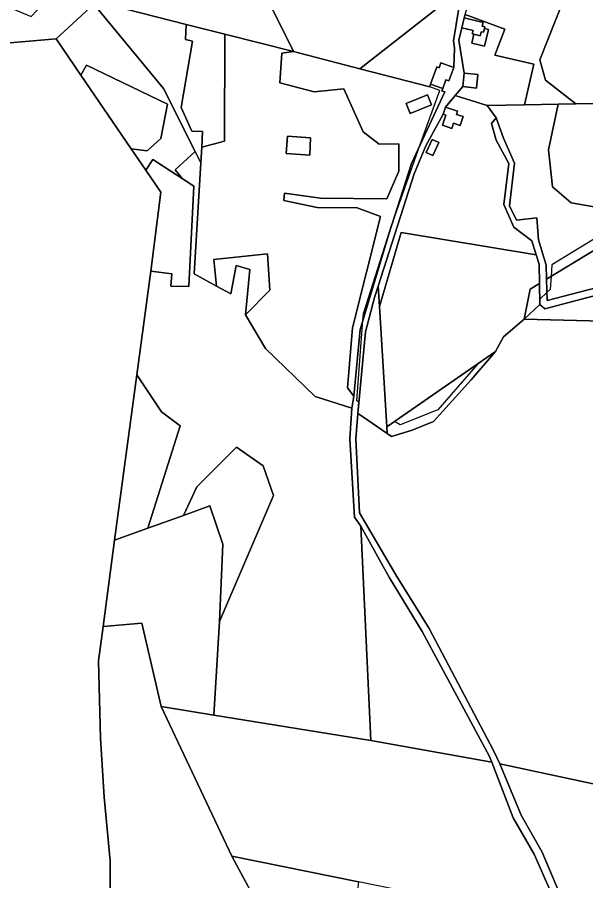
# Model space of a CAD drawing. Extents: x -477304 to -465429, y -1159113 to -1149210.
# Drawn here: x -473001.2 to -472731.4, y -1157397.2 to -1156987 of the extents above; entities that cross this region are included whole.
import ezdxf

# ---------------------------------------------------------------- set-up
doc = ezdxf.new("R2010")
doc.units = 0
for name, color, linetype in [('BPEJ_s', 7, 'Continuous'), ('orna_s', 7, 'Continuous'), ('ostatni_s', 7, 'Continuous'), ('PUPFL_s', 7, 'Continuous'), ('trav_porost_s', 7, 'Continuous')]:
    doc.layers.add(name, color=color, linetype=linetype)

msp = doc.modelspace()

# ---------------------------------------------------------------- linework, layer by layer
at = {"layer": 'BPEJ_s'}
msp.add_lwpolyline([(-472707.8, -1157080.46), (-472747.58, -1157104.56), (-472747.9, -1157110.14), (-472748.25, -1157116.39), (-472749.89, -1157117.85), (-472753.29, -1157120.9), (-472753.24, -1157123.49), (-472760.71, -1157130.4), (-472770.46, -1157138.84), (-472774.18, -1157145.86), (-472782.62, -1157151.71), (-472801.64, -1157173.49), (-472819.54, -1157180.58), (-472822.18, -1157179.12), (-472825.81, -1157181.64), (-472825.62, -1157184.75), (-472837.37, -1157176.74), (-472839.53, -1157175.27), (-472839.03, -1157169.79), (-472839.98, -1157169.26), (-472837.17, -1157130.86), (-472836.94, -1157127.71), (-472824.44, -1157088.51), (-472823.7, -1157086.42), (-472809.94, -1157047.51), (-472806.7, -1157038.34), (-472800.69, -1157021.86), (-472805.4, -1157020.14), (-472838.58, -1157011.51), (-472798.05, -1156979.63)], dxfattribs=at)
msp.add_lwpolyline([(-472707.8, -1157080.46), (-472747.58, -1157104.56), (-472747.9, -1157110.14), (-472748.25, -1157116.39), (-472749.89, -1157117.85), (-472753.29, -1157120.9), (-472753.24, -1157123.49), (-472760.71, -1157130.4), (-472770.46, -1157138.84), (-472774.18, -1157145.86), (-472782.62, -1157151.71), (-472801.64, -1157173.49), (-472819.54, -1157180.58), (-472822.18, -1157179.12), (-472825.81, -1157181.64), (-472825.62, -1157184.75), (-472837.37, -1157176.74), (-472839.53, -1157175.27), (-472839.03, -1157169.79), (-472839.98, -1157169.26), (-472837.17, -1157130.86), (-472836.94, -1157127.71), (-472824.44, -1157088.51), (-472823.7, -1157086.42), (-472809.94, -1157047.51), (-472806.7, -1157038.34), (-472800.69, -1157021.86), (-472805.4, -1157020.14), (-472838.58, -1157011.51), (-472798.05, -1156979.63)], dxfattribs=at)
at = {"layer": 'orna_s'}
msp.add_lwpolyline([(-472784.59, -1156995.13), (-472785.56, -1156999.27), (-472779.43, -1157000.71), (-472777.57, -1156992.83), (-472779.54, -1156992.37), (-472779.35, -1156991.58), (-472780.52, -1156991.31), (-472780.09, -1156989.46), (-472789.14, -1156987.32), (-472788.7, -1156985.79), (-472769.76, -1156992.64), (-472774.55, -1157004.99), (-472756.02, -1157009.32), (-472760.45, -1157028.62), (-472778.2, -1157028.9), (-472793.36, -1157024.15), (-472789.83, -1157020), (-472783.26, -1157020.66), (-472782.62, -1157014.29), (-472789.19, -1157013.63), (-472791.63, -1156997.94), (-472790.27, -1156992.12), (-472784.9, -1156993.31), (-472785.29, -1156994.97)], close=True, dxfattribs=at)
at = {"layer": 'ostatni_s'}
for points in [[(-472902.61, -1156995.08), (-472920.98, -1156990.43), (-472950.08, -1156983.06), (-472946.27, -1156957.3), (-472934.05, -1156935.05), (-472912.09, -1156919.14), (-472870.08, -1157003.31)], [(-472931.72, -1157020.89), (-472964.9, -1156980.85), (-472968.01, -1156962.95), (-472968.98, -1156956.91), (-472946.27, -1156957.3), (-472950.08, -1156983.06), (-472920.98, -1156990.43), (-472921.35, -1156997.53), (-472917.95, -1156998.32), (-472923.46, -1157029.97), (-472918.31, -1157041.17), (-472913.24, -1157041.36), (-472913.67, -1157048.68), (-472914.12, -1157056.26), (-472916.82, -1157050.73)], [(-472779.54, -1156992.37), (-472779.96, -1156994.16), (-472781.13, -1156993.89), (-472781.59, -1156995.84), (-472784.59, -1156995.13), (-472785.29, -1156994.97), (-472784.9, -1156993.31), (-472790.27, -1156992.12), (-472789.14, -1156987.32), (-472780.09, -1156989.46), (-472780.52, -1156991.31), (-472779.35, -1156991.58)], [(-472918.31, -1157041.17), (-472923.46, -1157029.97), (-472917.95, -1156998.32), (-472921.35, -1156997.53), (-472920.98, -1156990.43), (-472902.61, -1156995.08), (-472902.84, -1157045.97), (-472913.67, -1157048.68), (-472913.24, -1157041.36)], [(-472785.56, -1156999.27), (-472784.59, -1156995.13), (-472781.59, -1156995.84), (-472781.13, -1156993.89), (-472779.96, -1156994.16), (-472779.54, -1156992.37), (-472777.57, -1156992.83), (-472779.43, -1157000.71)], [(-472825.75, -1157073.22), (-472857.24, -1157072.99), (-472874.32, -1157070.67), (-472874.66, -1157074.05), (-472858.8, -1157077.47), (-472839.94, -1157077.59), (-472828.84, -1157081.72), (-472842.16, -1157134.48), (-472844.46, -1157163.04), (-472841.43, -1157166.98), (-472842.35, -1157172.77), (-472859.84, -1157167.24), (-472883.45, -1157144.43), (-472892.92, -1157128.31), (-472881.31, -1157116.65), (-472882.42, -1157099.42), (-472907.94, -1157102.09), (-472906.65, -1157114.72), (-472917.17, -1157108.89), (-472914.12, -1157056.26), (-472913.67, -1157048.68), (-472902.84, -1157045.97), (-472902.61, -1156995.08), (-472870.08, -1157003.31), (-472875.63, -1157004.02), (-472876.61, -1157018.13), (-472860.23, -1157022.42), (-472846.15, -1157021.11), (-472836.98, -1157041.38), (-472829.41, -1157047.24), (-472820.1, -1157047.22), (-472820.07, -1157060.09)], [(-472829.41, -1157047.24), (-472836.98, -1157041.38), (-472846.15, -1157021.11), (-472860.23, -1157022.42), (-472876.61, -1157018.13), (-472875.63, -1157004.02), (-472870.08, -1157003.31), (-472838.58, -1157011.51), (-472805.4, -1157020.14), (-472805.09, -1157018.82), (-472799.31, -1157020.9), (-472799.72, -1157022.03), (-472798.25, -1157022.52), (-472814.15, -1157056.5), (-472824.84, -1157089.99), (-472838.51, -1157135.29), (-472841.43, -1157166.98), (-472844.46, -1157163.04), (-472842.16, -1157134.48), (-472828.84, -1157081.72), (-472839.94, -1157077.59), (-472858.8, -1157077.47), (-472874.66, -1157074.05), (-472874.32, -1157070.67), (-472857.24, -1157072.99), (-472825.75, -1157073.22), (-472820.07, -1157060.09), (-472820.1, -1157047.22)], [(-472933.13, -1157044.69), (-472939.55, -1157050.53), (-472947.1, -1157049.52), (-472971.02, -1157014.61), (-472968.38, -1157009.83), (-472929.96, -1157028.34)], [(-472794.07, -1157010.91), (-472796.36, -1157017.28), (-472797.82, -1157016.76), (-472799.31, -1157020.9), (-472805.09, -1157018.82), (-472802.14, -1157010.62), (-472801.05, -1157011.01), (-472800.22, -1157008.7)], [(-472789.19, -1157013.63), (-472782.62, -1157014.29), (-472783.26, -1157020.66), (-472789.83, -1157020)], [(-472804.57, -1157028.71), (-472814.68, -1157032.79), (-472816.63, -1157027.97), (-472806.52, -1157023.89)], [(-472806.52, -1157023.89), (-472816.63, -1157027.97), (-472814.68, -1157032.79), (-472804.57, -1157028.71)], [(-472792.24, -1157031.72), (-472792.73, -1157033.19), (-472789.6, -1157034.23), (-472791, -1157038.41), (-472794.13, -1157037.36), (-472794.95, -1157039.83), (-472799.46, -1157038.32), (-472797.86, -1157033.53), (-472799.09, -1157033.12), (-472797.98, -1157029.8)], [(-472700.96, -1157081.64), (-472750.05, -1157111.45), (-472750.21, -1157104.86), (-472753.87, -1157092.75), (-472754.7, -1157082.29), (-472764.26, -1157083.35), (-472767.6, -1157076.6), (-472765.18, -1157056.36), (-472770.49, -1157044.39), (-472774.01, -1157034.73), (-472778.2, -1157028.9), (-472760.45, -1157028.62), (-472744.58, -1157028.37), (-472749.04, -1157049.98), (-472747.22, -1157067.62), (-472738.29, -1157075.22)], [(-472862.36, -1157052.54), (-472862.05, -1157044.3), (-472872.92, -1157043.5), (-472873.54, -1157051.77)], [(-472873.54, -1157051.77), (-472872.92, -1157043.5), (-472862.05, -1157044.3), (-472862.36, -1157052.54)], [(-472803.94, -1157052.68), (-472807.12, -1157051.21), (-472804.31, -1157045.12), (-472801.13, -1157046.59)], [(-472917.34, -1157067.23), (-472922.93, -1157063.61), (-472926.18, -1157059.46), (-472916.82, -1157050.73), (-472914.12, -1157056.26), (-472917.17, -1157108.89), (-472906.65, -1157114.72), (-472899.91, -1157118.46), (-472897.24, -1157105.01), (-472890.9, -1157106.84), (-472892.92, -1157128.31), (-472883.45, -1157144.43), (-472859.84, -1157167.24), (-472842.35, -1157172.77), (-472843.32, -1157187.24), (-472841.21, -1157224.44), (-472838.12, -1157228.84), (-472833.39, -1157330.57), (-472907.89, -1157318.53), (-472905.14, -1157274.06), (-472879.65, -1157214.18), (-472884.47, -1157200.07), (-472897.11, -1157191.18), (-472915.98, -1157210.13), (-472922.34, -1157223.66), (-472939.21, -1157229.72), (-472923.84, -1157181.05), (-472932.66, -1157174.47), (-472944.43, -1157156.91), (-472937.81, -1157107.6), (-472927.91, -1157108.97), (-472928.25, -1157114.77), (-472919.83, -1157114.92)], [(-472922.93, -1157063.61), (-472917.34, -1157067.23), (-472919.83, -1157114.92), (-472928.25, -1157114.77), (-472927.91, -1157108.97), (-472937.81, -1157107.6), (-472933.03, -1157070.05), (-472940.11, -1157059.72), (-472936.82, -1157054.62)], [(-472785.85, -1157159.22), (-472803.62, -1157179.02), (-472813.79, -1157183.16), (-472823.61, -1157186.12), (-472825.62, -1157184.75), (-472825.81, -1157181.64), (-472774.18, -1157145.86)]]:
    msp.add_lwpolyline(points, close=True, dxfattribs=at)
for points in [[(-472741.39, -1157417.58), (-472755.87, -1157384.62), (-472765.84, -1157367.33), (-472775.98, -1157340.79), (-472777.12, -1157338.14), (-472809, -1157278.79), (-472824.47, -1157253.25), (-472838.12, -1157228.84), (-472841.21, -1157224.44), (-472843.32, -1157187.24), (-472842.35, -1157172.77), (-472841.43, -1157166.98), (-472838.51, -1157135.29), (-472824.84, -1157089.99), (-472814.15, -1157056.5), (-472798.25, -1157022.52), (-472799.72, -1157022.03), (-472799.31, -1157020.9), (-472797.82, -1157016.76), (-472796.36, -1157017.28), (-472794.07, -1157010.91), (-472793.75, -1157001.77), (-472794.11, -1156998.29), (-472791.68, -1156982.66)], [(-472788.7, -1156985.79), (-472789.14, -1156987.32), (-472790.27, -1156992.12), (-472791.63, -1156997.94), (-472789.19, -1157013.63), (-472789.83, -1157020), (-472793.36, -1157024.15), (-472797.98, -1157029.8), (-472799.09, -1157033.12), (-472807.38, -1157048.17), (-472812.87, -1157061.47), (-472829.91, -1157114.71), (-472831.64, -1157120.1), (-472836.01, -1157136.42), (-472839.53, -1157175.27), (-472840.59, -1157187.36), (-472838.86, -1157222.39), (-472821.57, -1157251.92), (-472805.77, -1157277.43), (-472775.19, -1157335.28), (-472772.16, -1157341.61), (-472762, -1157365.99), (-472752.04, -1157383.56), (-472737.32, -1157418.41)], [(-472716.75, -1157116.55), (-472750.8, -1157125.46), (-472753.24, -1157123.49), (-472753.42, -1157113.5), (-472753.59, -1157104.29), (-472754.99, -1157099.86), (-472757.09, -1157093.25), (-472765.58, -1157086.68), (-472770.25, -1157076.03), (-472767.9, -1157056.5), (-472773.93, -1157045.48), (-472776.1, -1157037.57), (-472774.01, -1157034.73), (-472770.49, -1157044.39), (-472765.18, -1157056.36), (-472767.6, -1157076.6), (-472764.26, -1157083.35), (-472754.7, -1157082.29), (-472753.87, -1157092.75), (-472750.21, -1157104.86), (-472750.05, -1157111.45), (-472749.79, -1157121.64), (-472718.81, -1157113.46)]]:
    msp.add_lwpolyline(points, dxfattribs=at)
at = {"layer": 'PUPFL_s'}
for points in [[(-472798.05, -1156979.63), (-472838.58, -1157011.51), (-472870.08, -1157003.31), (-472912.09, -1156919.14)], [(-472669.87, -1156981.12), (-472683, -1157027.41), (-472688.28, -1157027.47), (-472736.13, -1157028.23), (-472750.55, -1157016.85), (-472753.14, -1157007.28), (-472738.09, -1156968.74)], [(-473078.01, -1157005.55), (-472982.79, -1156997.22), (-472971.02, -1157014.61), (-472947.1, -1157049.52), (-472940.11, -1157059.72), (-472933.03, -1157070.05), (-472937.81, -1157107.6), (-472944.43, -1157156.91), (-472955.05, -1157235.41), (-472960.46, -1157276.43), (-472962.59, -1157292.8), (-472961.65, -1157329.48), (-472959.87, -1157357.44), (-472957.07, -1157387.8), (-472956.93, -1157414.23), (-472956.13, -1157427.07), (-472955.11, -1157439.41), (-472953.4, -1157466.62), (-472986.35, -1157480.83), (-473085.91, -1157518.62)], [(-472956.93, -1157414.23), (-472957.07, -1157387.8), (-472959.87, -1157357.44), (-472961.65, -1157329.48), (-472962.59, -1157292.8), (-472960.46, -1157276.43), (-472942.11, -1157274.82), (-472932.91, -1157314.49), (-472899.31, -1157385.46), (-472862.82, -1157453.39)]]:
    msp.add_lwpolyline(points, dxfattribs=at)
for points in [[(-472707.28, -1157125.61), (-472723.28, -1157131.37), (-472760.71, -1157130.4), (-472753.24, -1157123.49), (-472750.8, -1157125.46), (-472716.75, -1157116.55), (-472705.79, -1157108.09), (-472683.02, -1157097.79), (-472646.35, -1157067.59), (-472593.93, -1157027.42), (-472543.78, -1157001.28), (-472512.56, -1156990.09), (-472485.63, -1156981.69), (-472479.18, -1156975.3), (-472475.82, -1157019.69), (-472473.75, -1157053.08), (-472499.35, -1157059.5), (-472542.32, -1157097.74), (-472575.02, -1157101.39), (-472662.17, -1157111.11), (-472693.12, -1157120.63)], [(-472986.54, -1156978.04), (-472964.9, -1156980.85), (-472982.79, -1156997.22), (-473078.01, -1157005.55), (-473076.61, -1156998.53), (-473068.42, -1157002.16), (-473055.22, -1157000.48), (-473035.9, -1156979.35), (-473014.07, -1156978.5), (-472994.54, -1156986.71)], [(-472982.79, -1156997.22), (-472964.9, -1156980.85), (-472931.72, -1157020.89), (-472916.82, -1157050.73), (-472926.18, -1157059.46), (-472922.93, -1157063.61), (-472936.82, -1157054.62), (-472940.11, -1157059.72), (-472947.1, -1157049.52), (-472939.55, -1157050.53), (-472933.13, -1157044.69), (-472929.96, -1157028.34), (-472968.38, -1157009.83), (-472971.02, -1157014.61)], [(-472700.96, -1157081.64), (-472707.8, -1157105.66), (-472718.81, -1157113.46), (-472749.79, -1157121.64), (-472750.05, -1157111.45)], [(-472882.42, -1157099.42), (-472881.31, -1157116.65), (-472892.92, -1157128.31), (-472890.9, -1157106.84), (-472897.24, -1157105.01), (-472899.91, -1157118.46), (-472906.65, -1157114.72), (-472907.94, -1157102.09)], [(-472823.61, -1157186.12), (-472813.79, -1157183.16), (-472803.62, -1157179.02), (-472785.85, -1157159.22), (-472774.18, -1157145.86), (-472770.46, -1157138.84), (-472760.71, -1157130.4), (-472723.28, -1157131.37), (-472723.06, -1157156.02), (-472723.2, -1157169.14), (-472723.84, -1157218.79), (-472723.47, -1157352.06), (-472772.16, -1157341.61), (-472775.19, -1157335.28), (-472805.77, -1157277.43), (-472821.57, -1157251.92), (-472838.86, -1157222.39), (-472840.59, -1157187.36), (-472839.53, -1157175.27), (-472837.37, -1157176.74), (-472825.62, -1157184.75)], [(-472923.84, -1157181.05), (-472939.21, -1157229.72), (-472955.05, -1157235.41), (-472944.43, -1157156.91), (-472932.66, -1157174.47)], [(-472903.59, -1157237.25), (-472909.74, -1157219.13), (-472922.34, -1157223.66), (-472915.98, -1157210.13), (-472897.11, -1157191.18), (-472884.47, -1157200.07), (-472879.65, -1157214.18), (-472905.14, -1157274.06)], [(-472955.05, -1157235.41), (-472939.21, -1157229.72), (-472922.34, -1157223.66), (-472909.74, -1157219.13), (-472903.59, -1157237.25), (-472905.14, -1157274.06), (-472907.89, -1157318.53), (-472932.91, -1157314.49), (-472942.11, -1157274.82), (-472960.46, -1157276.43)], [(-472777.12, -1157338.14), (-472775.98, -1157340.79), (-472833.39, -1157330.57), (-472838.12, -1157228.84), (-472824.47, -1157253.25), (-472809, -1157278.79)], [(-472755.87, -1157384.62), (-472741.39, -1157417.58), (-472839.21, -1157397.68), (-472899.31, -1157385.46), (-472932.91, -1157314.49), (-472907.89, -1157318.53), (-472833.39, -1157330.57), (-472775.98, -1157340.79), (-472765.84, -1157367.33)], [(-472723.74, -1157421.17), (-472737.32, -1157418.41), (-472752.04, -1157383.56), (-472762, -1157365.99), (-472772.16, -1157341.61), (-472723.47, -1157352.06), (-472723.42, -1157378.79)], [(-472750.57, -1157469.01), (-472761.77, -1157498.29), (-472849.8, -1157480.6), (-472862.82, -1157453.39), (-472899.31, -1157385.46), (-472839.21, -1157397.68), (-472843.21, -1157429.38), (-472837.74, -1157445)]]:
    msp.add_lwpolyline(points, close=True, dxfattribs=at)
at = {"layer": 'trav_porost_s'}
for points in [[(-472785.66, -1156975.24), (-472768.75, -1156978.87), (-472755.96, -1156980.08), (-472746.73, -1156964.87), (-472738.09, -1156968.74), (-472753.14, -1157007.28), (-472750.55, -1157016.85), (-472736.13, -1157028.23), (-472744.58, -1157028.37), (-472760.45, -1157028.62), (-472756.02, -1157009.32), (-472774.55, -1157004.99), (-472769.76, -1156992.64), (-472788.7, -1156985.79)], [(-472794.07, -1157010.91), (-472800.22, -1157008.7), (-472801.05, -1157011.01), (-472802.14, -1157010.62), (-472805.09, -1157018.82), (-472805.4, -1157020.14), (-472838.58, -1157011.51), (-472798.05, -1156979.63), (-472791.68, -1156982.66), (-472794.11, -1156998.29), (-472793.75, -1157001.77)], [(-472797.86, -1157033.53), (-472799.46, -1157038.32), (-472794.95, -1157039.83), (-472794.13, -1157037.36), (-472791, -1157038.41), (-472789.6, -1157034.23), (-472792.73, -1157033.19), (-472792.24, -1157031.72), (-472797.98, -1157029.8), (-472793.36, -1157024.15), (-472778.2, -1157028.9), (-472774.01, -1157034.73), (-472776.1, -1157037.57), (-472773.93, -1157045.48), (-472767.9, -1157056.5), (-472770.25, -1157076.03), (-472765.58, -1157086.68), (-472757.09, -1157093.25), (-472754.99, -1157099.86), (-472819.09, -1157089.21), (-472829.31, -1157124.46), (-472829.91, -1157114.71), (-472812.87, -1157061.47), (-472807.38, -1157048.17), (-472799.09, -1157033.12)], [(-472744.58, -1157028.37), (-472736.13, -1157028.23), (-472688.28, -1157027.47), (-472697.04, -1157051.22), (-472706.25, -1157076.16), (-472700.96, -1157081.64), (-472738.29, -1157075.22), (-472747.22, -1157067.62), (-472749.04, -1157049.98)], [(-472803.94, -1157052.68), (-472801.13, -1157046.59), (-472804.31, -1157045.12), (-472807.12, -1157051.21)], [(-472825.81, -1157181.64), (-472829.31, -1157124.46), (-472819.09, -1157089.21), (-472754.99, -1157099.86), (-472753.59, -1157104.29), (-472753.42, -1157113.5), (-472757.75, -1157116.13), (-472760.71, -1157130.4), (-472770.46, -1157138.84), (-472774.18, -1157145.86)], [(-472825.81, -1157181.64), (-472825.62, -1157184.75), (-472837.37, -1157176.74), (-472839.53, -1157175.27), (-472836.01, -1157136.42), (-472831.64, -1157120.1), (-472829.91, -1157114.71), (-472829.31, -1157124.46)], [(-472757.75, -1157116.13), (-472753.42, -1157113.5), (-472753.24, -1157123.49), (-472760.71, -1157130.4)]]:
    msp.add_lwpolyline(points, close=True, dxfattribs=at)

doc.saveas('drawing.dxf')
